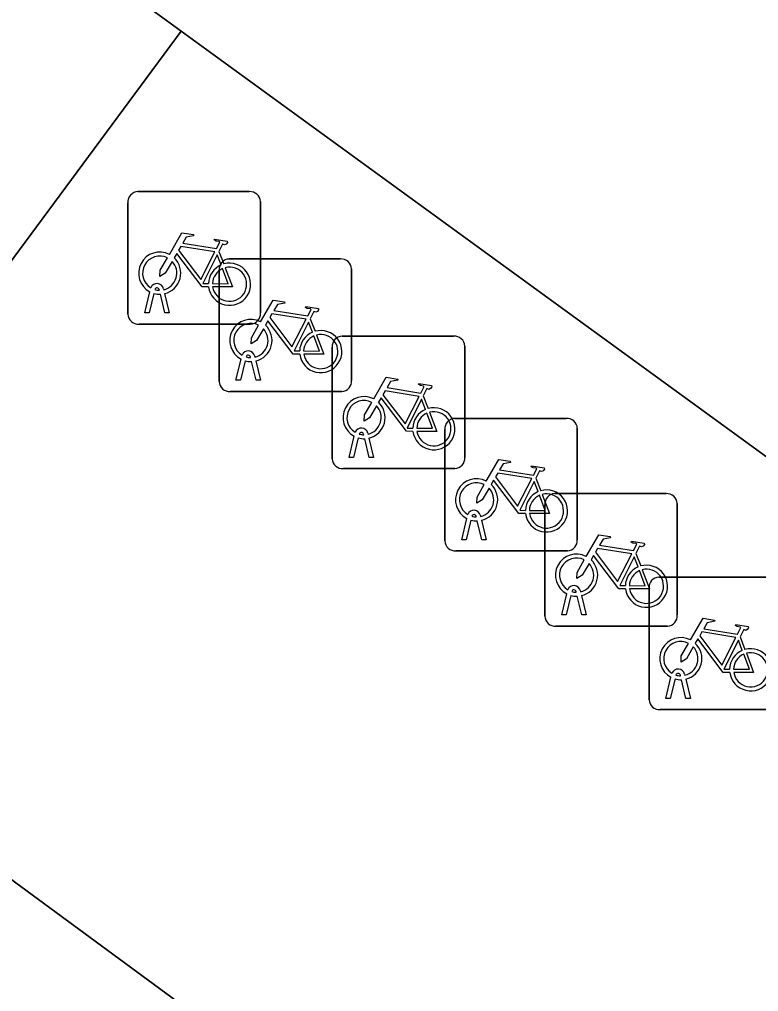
# Model space of a CAD drawing. Extents: x 161087 to 161926, y 382572 to 383873.
# Drawn here: x 161395.99 to 161401.57, y 383511.92 to 383519.25 of the extents above; entities that cross this region are included whole.
import ezdxf

# ---------------------------------------------------------------- set-up
doc = ezdxf.new("R2010")
doc.units = 0
for name, color, linetype in [('IMGEO_Fietsenrek', 7, 'Continuous'), ('IMGEO_Fietspad_gesloten', 7, 'Continuous'), ('IMGEO_Groenvoorziening', 7, 'Continuous'), ('IMGEO_Pand', 7, 'Continuous'), ('IMGEO_Voetpad_open', 7, 'Continuous')]:
    doc.layers.add(name, color=color, linetype=linetype)

msp = doc.modelspace()

# ---------------------------------------------------------------- linework, layer by layer
at = {"layer": 'IMGEO_Fietsenrek'}
for p, q in [((161396.8839, 383517.9555), (161397.7248, 383517.9555)), ((161397.7248, 383517.9555), (161396.8839, 383517.9555)), ((161396.8095, 383517.0309), (161396.8095, 383517.8718)), ((161396.8095, 383517.8718), (161396.8095, 383517.0309)), ((161397.8085, 383517.8811), (161397.8085, 383517.0402)), ((161397.8085, 383517.0402), (161397.8085, 383517.8811)), ((161397.4962, 383517.5052), (161397.5325, 383517.41)), ((161397.5719, 383517.4475), (161398.4128, 383517.4475)), ((161398.4128, 383517.4475), (161397.5719, 383517.4475)), ((161397.4975, 383516.5229), (161397.4975, 383517.3638)), ((161397.4975, 383517.3638), (161397.4975, 383516.5229)), ((161398.4965, 383517.3731), (161398.4965, 383516.5322)), ((161398.4965, 383516.5322), (161398.4965, 383517.3731)), ((161396.9365, 383517.0403), (161396.9748, 383517.2003)), ((161397.0052, 383517.1881), (161396.9699, 383517.0403)), ((161397.0469, 383517.2119), (161397.0459, 383517.2162)), ((161397.0776, 383517.2234), (161397.0794, 383517.2155)), ((161397.0864, 383517.1863), (161397.1214, 383517.0403)), ((161397.088, 383517.0403), (161397.0541, 383517.182)), ((161396.9699, 383517.0403), (161396.9365, 383517.0403)), ((161397.1214, 383517.0403), (161397.088, 383517.0403)), ((161398.1842, 383516.9972), (161398.2205, 383516.902)), ((161397.7341, 383516.9565), (161396.8932, 383516.9565)), ((161396.8932, 383516.9565), (161397.7341, 383516.9565)), ((161398.4249, 383516.8655), (161399.2658, 383516.8655)), ((161399.2658, 383516.8655), (161398.4249, 383516.8655)), ((161398.3505, 383515.9409), (161398.3505, 383516.7818)), ((161398.3505, 383516.7818), (161398.3505, 383515.9409)), ((161399.3495, 383516.7911), (161399.3495, 383515.9502)), ((161399.3495, 383515.9502), (161399.3495, 383516.7911)), ((161397.6245, 383516.5323), (161397.6628, 383516.6923)), ((161397.6932, 383516.6801), (161397.6579, 383516.5323)), ((161397.7349, 383516.7039), (161397.7339, 383516.7082)), ((161397.776, 383516.5323), (161397.7421, 383516.674)), ((161397.7656, 383516.7154), (161397.7674, 383516.7075)), ((161397.7744, 383516.6783), (161397.8094, 383516.5323)), ((161397.6579, 383516.5323), (161397.6245, 383516.5323)), ((161397.8094, 383516.5323), (161397.776, 383516.5323)), ((161398.4221, 383516.4485), (161397.5812, 383516.4485)), ((161397.5812, 383516.4485), (161398.4221, 383516.4485)), ((161399.0372, 383516.4152), (161399.0735, 383516.32)), ((161399.2739, 383516.2455), (161400.1148, 383516.2455)), ((161400.1148, 383516.2455), (161399.2739, 383516.2455)), ((161399.1995, 383515.3209), (161399.1995, 383516.1618)), ((161399.1995, 383516.1618), (161399.1995, 383515.3209)), ((161400.1985, 383516.1711), (161400.1985, 383515.3302)), ((161400.1985, 383515.3302), (161400.1985, 383516.1711)), ((161398.4775, 383515.9503), (161398.5158, 383516.1103)), ((161398.5462, 383516.0981), (161398.5109, 383515.9503)), ((161398.5879, 383516.1219), (161398.5869, 383516.1262)), ((161398.629, 383515.9503), (161398.5951, 383516.092)), ((161398.6186, 383516.1334), (161398.6204, 383516.1255)), ((161398.6274, 383516.0963), (161398.6624, 383515.9503)), ((161398.5109, 383515.9503), (161398.4775, 383515.9503)), ((161398.6624, 383515.9503), (161398.629, 383515.9503)), ((161399.2751, 383515.8665), (161398.4342, 383515.8665)), ((161398.4342, 383515.8665), (161399.2751, 383515.8665)), ((161399.8862, 383515.7952), (161399.9225, 383515.7)), ((161400.0279, 383515.6775), (161400.8688, 383515.6775)), ((161400.8688, 383515.6775), (161400.0279, 383515.6775)), ((161399.9535, 383514.7529), (161399.9535, 383515.5938)), ((161399.9535, 383515.5938), (161399.9535, 383514.7529)), ((161400.9525, 383515.6031), (161400.9525, 383514.7622)), ((161400.9525, 383514.7622), (161400.9525, 383515.6031)), ((161399.4369, 383515.5019), (161399.4359, 383515.5062)), ((161399.4676, 383515.5134), (161399.4694, 383515.5055)), ((161399.3265, 383515.3303), (161399.3648, 383515.4903)), ((161399.3952, 383515.4781), (161399.3599, 383515.3303)), ((161399.478, 383515.3303), (161399.4441, 383515.472)), ((161399.4764, 383515.4763), (161399.5114, 383515.3303)), ((161399.3599, 383515.3303), (161399.3265, 383515.3303)), ((161399.5114, 383515.3303), (161399.478, 383515.3303)), ((161400.1241, 383515.2465), (161399.2832, 383515.2465)), ((161399.2832, 383515.2465), (161400.1241, 383515.2465)), ((161400.6402, 383515.2272), (161400.6765, 383515.132)), ((161400.8139, 383515.0475), (161401.6548, 383515.0475)), ((161401.6548, 383515.0475), (161400.8139, 383515.0475)), ((161400.0805, 383514.7623), (161400.1188, 383514.9223)), ((161400.1909, 383514.9339), (161400.1899, 383514.9382)), ((161400.2216, 383514.9454), (161400.2234, 383514.9375)), ((161400.7395, 383514.1229), (161400.7395, 383514.9638)), ((161400.7395, 383514.9638), (161400.7395, 383514.1229)), ((161400.1492, 383514.9101), (161400.1139, 383514.7623)), ((161400.232, 383514.7623), (161400.1981, 383514.904)), ((161400.2304, 383514.9083), (161400.2654, 383514.7623)), ((161400.1139, 383514.7623), (161400.0805, 383514.7623)), ((161400.2654, 383514.7623), (161400.232, 383514.7623)), ((161400.8781, 383514.6785), (161400.0372, 383514.6785)), ((161400.0372, 383514.6785), (161400.8781, 383514.6785)), ((161401.4262, 383514.5972), (161401.4625, 383514.502)), ((161400.8665, 383514.1323), (161400.9048, 383514.2923)), ((161400.9352, 383514.2801), (161400.8999, 383514.1323)), ((161400.9769, 383514.3039), (161400.9759, 383514.3082)), ((161401.018, 383514.1323), (161400.9841, 383514.274)), ((161401.0076, 383514.3154), (161401.0094, 383514.3075)), ((161401.0164, 383514.2783), (161401.0514, 383514.1323)), ((161400.8999, 383514.1323), (161400.8665, 383514.1323)), ((161401.0514, 383514.1323), (161401.018, 383514.1323)), ((161401.6641, 383514.0485), (161400.8232, 383514.0485)), ((161400.8232, 383514.0485), (161401.6641, 383514.0485))]:
    msp.add_line(p, q, dxfattribs=at)
for points in [[(161397.1221, 383517.4822), (161397.2168, 383517.6457), (161397.303, 383517.6319), (161397.3047, 383517.6232), (161397.2486, 383517.6123), (161397.2224, 383517.567), (161397.4776, 383517.5262)], [(161397.4776, 383517.5262), (161397.5026, 383517.575), (161397.4975, 383517.579), (161397.4743, 383517.5827), (161397.4616, 383517.5902), (161397.4606, 383517.5933), (161397.4628, 383517.5979), (161397.5576, 383517.5828), (161397.5599, 383517.5725), (161397.5505, 383517.5601), (161397.5381, 383517.5537), (161397.5236, 383517.5599), (161397.4962, 383517.5052)], [(161397.4178, 383517.2375), (161397.3681, 383517.2376), (161397.1774, 383517.4893), (161397.1584, 383517.4565)], [(161397.4647, 383517.501), (161397.2079, 383517.542), (161397.1912, 383517.5132), (161397.3582, 383517.2929), (161397.4647, 383517.501)], [(161397.5127, 383517.403), (161397.4834, 383517.4798), (161397.374, 383517.2617), (161397.4167, 383517.2616)], [(161397.1428, 383517.4297), (161397.0912, 383517.3405), (161397.0513, 383517.3145), (161397.0525, 383517.362), (161397.107, 383517.4562)], [(161397.4467, 383517.2615), (161397.5666, 383517.2613), (161397.5234, 383517.3749)], [(161397.5432, 383517.3818), (161397.5982, 383517.2372), (161397.4481, 383517.2375)], [(161397.8101, 383516.9742), (161397.9048, 383517.1377), (161397.991, 383517.1239), (161397.9927, 383517.1152), (161397.9366, 383517.1043), (161397.9104, 383517.059), (161398.1656, 383517.0182)], [(161398.1656, 383517.0182), (161398.1906, 383517.067), (161398.1855, 383517.071), (161398.1623, 383517.0747), (161398.1496, 383517.0822), (161398.1486, 383517.0853), (161398.1508, 383517.0899), (161398.2456, 383517.0748), (161398.2479, 383517.0645), (161398.2385, 383517.0521), (161398.2261, 383517.0457), (161398.2116, 383517.0519), (161398.1842, 383516.9972)], [(161398.1058, 383516.7295), (161398.0561, 383516.7296), (161397.8654, 383516.9813), (161397.8464, 383516.9485)], [(161398.1527, 383516.993), (161397.8959, 383517.034), (161397.8792, 383517.0052), (161398.0462, 383516.7849), (161398.1527, 383516.993)], [(161398.2007, 383516.895), (161398.1714, 383516.9718), (161398.062, 383516.7537), (161398.1047, 383516.7536)], [(161397.8308, 383516.9217), (161397.7792, 383516.8325), (161397.7393, 383516.8065), (161397.7405, 383516.854), (161397.795, 383516.9482)], [(161398.1347, 383516.7535), (161398.2546, 383516.7533), (161398.2114, 383516.8669)], [(161398.2312, 383516.8738), (161398.2862, 383516.7292), (161398.1361, 383516.7295)], [(161398.6631, 383516.3922), (161398.7578, 383516.5557), (161398.844, 383516.5419), (161398.8457, 383516.5332), (161398.7896, 383516.5223), (161398.7634, 383516.477), (161399.0186, 383516.4362)], [(161399.0186, 383516.4362), (161399.0436, 383516.485), (161399.0385, 383516.489), (161399.0153, 383516.4927), (161399.0026, 383516.5002), (161399.0016, 383516.5033), (161399.0038, 383516.5079), (161399.0986, 383516.4928), (161399.1009, 383516.4825), (161399.0915, 383516.4701), (161399.0791, 383516.4637), (161399.0646, 383516.4699), (161399.0372, 383516.4152)], [(161398.9588, 383516.1475), (161398.9091, 383516.1476), (161398.7184, 383516.3993), (161398.6994, 383516.3665)], [(161399.0057, 383516.411), (161398.7489, 383516.452), (161398.7322, 383516.4232), (161398.8992, 383516.2029), (161399.0057, 383516.411)], [(161399.0537, 383516.313), (161399.0244, 383516.3898), (161398.915, 383516.1717), (161398.9577, 383516.1716)], [(161398.6838, 383516.3397), (161398.6322, 383516.2505), (161398.5923, 383516.2245), (161398.5935, 383516.272), (161398.648, 383516.3662)], [(161398.9877, 383516.1715), (161399.1076, 383516.1713), (161399.0644, 383516.2849)], [(161399.0842, 383516.2918), (161399.1392, 383516.1472), (161398.9891, 383516.1475)], [(161399.5121, 383515.7722), (161399.6068, 383515.9357), (161399.693, 383515.9219), (161399.6947, 383515.9132), (161399.6386, 383515.9023), (161399.6124, 383515.857), (161399.8676, 383515.8162)], [(161399.8676, 383515.8162), (161399.8926, 383515.865), (161399.8875, 383515.869), (161399.8643, 383515.8727), (161399.8516, 383515.8802), (161399.8506, 383515.8833), (161399.8528, 383515.8879), (161399.9476, 383515.8728), (161399.9499, 383515.8625), (161399.9405, 383515.8501), (161399.9281, 383515.8437), (161399.9136, 383515.8499), (161399.8862, 383515.7952)], [(161399.8547, 383515.791), (161399.5979, 383515.832), (161399.5812, 383515.8032), (161399.7482, 383515.5829), (161399.8547, 383515.791)], [(161399.5328, 383515.7197), (161399.4812, 383515.6305), (161399.4413, 383515.6045), (161399.4425, 383515.652), (161399.497, 383515.7462)], [(161399.8078, 383515.5275), (161399.7581, 383515.5276), (161399.5674, 383515.7793), (161399.5484, 383515.7465)], [(161399.9027, 383515.693), (161399.8734, 383515.7698), (161399.764, 383515.5517), (161399.8067, 383515.5516)], [(161399.8367, 383515.5515), (161399.9566, 383515.5513), (161399.9134, 383515.6649)], [(161399.9332, 383515.6718), (161399.9882, 383515.5272), (161399.8381, 383515.5275)], [(161400.2661, 383515.2042), (161400.3608, 383515.3677), (161400.447, 383515.3539), (161400.4487, 383515.3452), (161400.3926, 383515.3343), (161400.3664, 383515.289), (161400.6216, 383515.2482)], [(161400.6216, 383515.2482), (161400.6466, 383515.297), (161400.6415, 383515.301), (161400.6183, 383515.3047), (161400.6056, 383515.3122), (161400.6046, 383515.3153), (161400.6068, 383515.3199), (161400.7016, 383515.3048), (161400.7039, 383515.2945), (161400.6945, 383515.2821), (161400.6821, 383515.2757), (161400.6676, 383515.2819), (161400.6402, 383515.2272)], [(161400.5618, 383514.9595), (161400.5121, 383514.9596), (161400.3214, 383515.2113), (161400.3024, 383515.1785)], [(161400.6087, 383515.223), (161400.3519, 383515.264), (161400.3352, 383515.2352), (161400.5022, 383515.0149), (161400.6087, 383515.223)], [(161400.2868, 383515.1517), (161400.2352, 383515.0625), (161400.1953, 383515.0365), (161400.1965, 383515.084), (161400.251, 383515.1782)], [(161400.6567, 383515.125), (161400.6274, 383515.2018), (161400.518, 383514.9837), (161400.5607, 383514.9836)], [(161400.5907, 383514.9835), (161400.7106, 383514.9833), (161400.6674, 383515.0969)], [(161400.6872, 383515.1038), (161400.7422, 383514.9592), (161400.5921, 383514.9595)], [(161401.0521, 383514.5742), (161401.1468, 383514.7377), (161401.233, 383514.7239), (161401.2347, 383514.7152), (161401.1786, 383514.7043), (161401.1524, 383514.659), (161401.4076, 383514.6182)], [(161401.3947, 383514.593), (161401.1379, 383514.634), (161401.1212, 383514.6052), (161401.2882, 383514.3849), (161401.3947, 383514.593)], [(161401.4076, 383514.6182), (161401.4326, 383514.667), (161401.4275, 383514.671), (161401.4043, 383514.6747), (161401.3916, 383514.6822), (161401.3906, 383514.6853), (161401.3928, 383514.6899), (161401.4876, 383514.6748), (161401.4899, 383514.6645), (161401.4805, 383514.6521), (161401.4681, 383514.6457), (161401.4536, 383514.6519), (161401.4262, 383514.5972)], [(161401.0728, 383514.5217), (161401.0212, 383514.4325), (161400.9813, 383514.4065), (161400.9825, 383514.454), (161401.037, 383514.5482)], [(161401.3478, 383514.3295), (161401.2981, 383514.3296), (161401.1074, 383514.5813), (161401.0884, 383514.5485)], [(161401.4427, 383514.495), (161401.4134, 383514.5718), (161401.304, 383514.3537), (161401.3467, 383514.3536)], [(161401.4732, 383514.4738), (161401.5282, 383514.3292), (161401.3781, 383514.3295)], [(161401.3767, 383514.3535), (161401.4966, 383514.3533), (161401.4534, 383514.4669)]]:
    msp.add_lwpolyline(points, dxfattribs=at)
for centre, radius, start, end in [((161396.8872, 383517.8776), 0.0779, 92.4484, 184.28452), ((161396.8872, 383517.8776), 0.0779, 92.4484, 184.28452), ((161397.7306, 383517.8778), 0.0779, 2.4484, 94.28452), ((161397.7306, 383517.8778), 0.0779, 2.4484, 94.28452), ((161397.0491, 383517.3409), 0.159, 62.67661, 242.13685), ((161397.0491, 383517.3409), 0.129, 63.31916, 238.90302), ((161397.0491, 383517.3409), 0.129, 283.60429, 43.43025), ((161397.0491, 383517.3409), 0.159, 283.5766, 46.60424), ((161397.5757, 383517.2569), 0.159, 187.0065, 105.77075), ((161397.5752, 383517.3696), 0.0779, 92.4484, 184.28452), ((161397.5752, 383517.3696), 0.0779, 92.4484, 184.28452), ((161398.4186, 383517.3698), 0.0779, 2.4484, 94.28452), ((161398.4186, 383517.3698), 0.0779, 2.4484, 94.28452), ((161397.5757, 383517.2569), 0.159, 113.3408, 178.32165), ((161397.5757, 383517.2569), 0.129, 113.92302, 177.95563), ((161397.5757, 383517.2569), 0.129, 188.67146, 104.58832), ((161397.0289, 383517.2123), 0.0499, 12.8025, 158.69338), ((161397.0491, 383517.3409), 0.159, 253.99666, 271.78671), ((161397.0289, 383517.2123), 0.0174, 12.8025, 163.45023), ((161397.0491, 383517.3409), 0.129, 253.41502, 269.02044), ((161397.7308, 383517.0344), 0.0779, 272.4484, 4.28452), ((161397.7308, 383517.0344), 0.0779, 272.4484, 4.28452), ((161396.8874, 383517.0342), 0.0779, 182.4484, 274.28452), ((161396.8874, 383517.0342), 0.0779, 182.4484, 274.28452), ((161397.7371, 383516.8329), 0.159, 62.67661, 242.13685), ((161397.7371, 383516.8329), 0.129, 63.31916, 238.90302), ((161397.7371, 383516.8329), 0.129, 283.60429, 43.43025), ((161397.7371, 383516.8329), 0.159, 283.5766, 46.60424), ((161398.2637, 383516.7489), 0.159, 113.3408, 178.32165), ((161398.2637, 383516.7489), 0.159, 187.0065, 105.77075), ((161398.2637, 383516.7489), 0.129, 113.92302, 177.95563), ((161398.2637, 383516.7489), 0.129, 188.67146, 104.58832), ((161398.4282, 383516.7876), 0.0779, 92.4484, 184.28452), ((161398.4282, 383516.7876), 0.0779, 92.4484, 184.28452), ((161399.2716, 383516.7878), 0.0779, 2.4484, 94.28452), ((161399.2716, 383516.7878), 0.0779, 2.4484, 94.28452), ((161397.7169, 383516.7043), 0.0499, 12.8025, 158.69338), ((161397.7371, 383516.8329), 0.159, 253.99666, 271.78671), ((161397.7169, 383516.7043), 0.0174, 12.8025, 163.45023), ((161397.7371, 383516.8329), 0.129, 253.41502, 269.02044), ((161398.4188, 383516.5264), 0.0779, 272.4484, 4.28452), ((161398.4188, 383516.5264), 0.0779, 272.4484, 4.28452), ((161397.5754, 383516.5262), 0.0779, 182.4484, 274.28452), ((161397.5754, 383516.5262), 0.0779, 182.4484, 274.28452), ((161398.5901, 383516.2509), 0.159, 62.67661, 242.13685), ((161398.5901, 383516.2509), 0.129, 63.31916, 238.90302), ((161398.5901, 383516.2509), 0.129, 283.60429, 43.43025), ((161398.5901, 383516.2509), 0.159, 283.5766, 46.60424), ((161399.1167, 383516.1669), 0.159, 113.3408, 178.32165), ((161399.1167, 383516.1669), 0.159, 187.0065, 105.77075), ((161399.1167, 383516.1669), 0.129, 113.92302, 177.95563), ((161399.1167, 383516.1669), 0.129, 188.67146, 104.58832), ((161399.2772, 383516.1676), 0.0779, 92.4484, 184.28452), ((161399.2772, 383516.1676), 0.0779, 92.4484, 184.28452), ((161400.1206, 383516.1678), 0.0779, 2.4484, 94.28452), ((161400.1206, 383516.1678), 0.0779, 2.4484, 94.28452), ((161398.5699, 383516.1223), 0.0499, 12.8025, 158.69338), ((161398.5901, 383516.2509), 0.159, 253.99666, 271.78671), ((161398.5699, 383516.1223), 0.0174, 12.8025, 163.45023), ((161398.5901, 383516.2509), 0.129, 253.41502, 269.02044), ((161398.4284, 383515.9442), 0.0779, 182.4484, 274.28452), ((161398.4284, 383515.9442), 0.0779, 182.4484, 274.28452), ((161399.2718, 383515.9444), 0.0779, 272.4484, 4.28452), ((161399.2718, 383515.9444), 0.0779, 272.4484, 4.28452), ((161399.4391, 383515.6309), 0.159, 62.67661, 242.13685), ((161399.4391, 383515.6309), 0.129, 63.31916, 238.90302), ((161399.4391, 383515.6309), 0.129, 283.60429, 43.43025), ((161399.4391, 383515.6309), 0.159, 283.5766, 46.60424), ((161399.9657, 383515.5469), 0.159, 113.3408, 178.32165), ((161399.9657, 383515.5469), 0.159, 187.0065, 105.77075), ((161399.9657, 383515.5469), 0.129, 113.92302, 177.95563), ((161399.9657, 383515.5469), 0.129, 188.67146, 104.58832), ((161400.0312, 383515.5996), 0.0779, 92.4484, 184.28452), ((161400.0312, 383515.5996), 0.0779, 92.4484, 184.28452), ((161400.8746, 383515.5998), 0.0779, 2.4484, 94.28452), ((161400.8746, 383515.5998), 0.0779, 2.4484, 94.28452), ((161399.4189, 383515.5023), 0.0499, 12.8025, 158.69338), ((161399.4189, 383515.5023), 0.0174, 12.8025, 163.45023), ((161399.4391, 383515.6309), 0.129, 253.41502, 269.02044), ((161399.4391, 383515.6309), 0.159, 253.99666, 271.78671), ((161399.2774, 383515.3242), 0.0779, 182.4484, 274.28452), ((161399.2774, 383515.3242), 0.0779, 182.4484, 274.28452), ((161400.1208, 383515.3244), 0.0779, 272.4484, 4.28452), ((161400.1208, 383515.3244), 0.0779, 272.4484, 4.28452), ((161400.1931, 383515.0629), 0.159, 62.67661, 242.13685), ((161400.1931, 383515.0629), 0.129, 63.31916, 238.90302), ((161400.1931, 383515.0629), 0.129, 283.60429, 43.43025), ((161400.1931, 383515.0629), 0.159, 283.5766, 46.60424), ((161400.7197, 383514.9789), 0.159, 187.0065, 105.77075), ((161400.7197, 383514.9789), 0.159, 113.3408, 178.32165), ((161400.7197, 383514.9789), 0.129, 113.92302, 177.95563), ((161400.7197, 383514.9789), 0.129, 188.67146, 104.58832), ((161400.8172, 383514.9696), 0.0779, 92.4484, 184.28452), ((161400.8172, 383514.9696), 0.0779, 92.4484, 184.28452), ((161400.1729, 383514.9343), 0.0499, 12.8025, 158.69338), ((161400.1729, 383514.9343), 0.0174, 12.8025, 163.45023), ((161400.1931, 383515.0629), 0.129, 253.41502, 269.02044), ((161400.1931, 383515.0629), 0.159, 253.99666, 271.78671), ((161400.0314, 383514.7562), 0.0779, 182.4484, 274.28452), ((161400.0314, 383514.7562), 0.0779, 182.4484, 274.28452), ((161400.8748, 383514.7564), 0.0779, 272.4484, 4.28452), ((161400.8748, 383514.7564), 0.0779, 272.4484, 4.28452), ((161400.9791, 383514.4329), 0.159, 62.67661, 242.13685), ((161400.9791, 383514.4329), 0.129, 63.31916, 238.90302), ((161400.9791, 383514.4329), 0.159, 283.5766, 46.60424), ((161400.9791, 383514.4329), 0.129, 283.60429, 43.43025), ((161401.5057, 383514.3489), 0.159, 113.3408, 178.32165), ((161401.5057, 383514.3489), 0.159, 187.0065, 105.77075), ((161401.5057, 383514.3489), 0.129, 188.67146, 104.58832), ((161401.5057, 383514.3489), 0.129, 113.92302, 177.95563), ((161400.9589, 383514.3043), 0.0499, 12.8025, 158.69338), ((161400.9791, 383514.4329), 0.159, 253.99666, 271.78671), ((161400.9589, 383514.3043), 0.0174, 12.8025, 163.45023), ((161400.9791, 383514.4329), 0.129, 253.41502, 269.02044), ((161400.8174, 383514.1262), 0.0779, 182.4484, 274.28452), ((161400.8174, 383514.1262), 0.0779, 182.4484, 274.28452)]:
    msp.add_arc(centre, radius, start, end, dxfattribs=at)
at = {"layer": 'IMGEO_Fietspad_gesloten'}
msp.add_lwpolyline([(161351.783, 383552.513), (161353.394, 383551.332), (161357.975, 383547.977), (161361.525, 383545.377), (161361.552, 383545.357), (161370.397, 383538.844), (161376.98, 383533.997), (161385.44, 383527.768), (161389.846, 383524.524), (161390.737, 383523.876), (161397.212, 383519.166), (161405.313, 383513.273), (161410.994, 383509.141), (161416.2, 383505.354), (161419.886, 383502.673), (161420.068, 383502.829), (161421.053, 383503.674), (161423.006, 383505.35), (161423.21, 383505.528), (161396.168, 383525.461), (161395.411, 383526.019), (161384.036, 383534.394), (161364.353, 383548.887)], dxfattribs=at)
at = {"layer": 'IMGEO_Groenvoorziening'}
msp.add_lwpolyline([(161390.737, 383523.876), (161389.139, 383521.688), (161395.555, 383516.929), (161397.212, 383519.166)], close=True, dxfattribs=at)
at = {"layer": 'IMGEO_Pand'}
msp.add_lwpolyline([(161397.182, 383511.846), (161393.69, 383514.413), (161387.231, 383519.162), (161378.959, 383507.938), (161388.915, 383500.601)], close=True, dxfattribs=at)
at = {"layer": 'IMGEO_Voetpad_open'}
msp.add_lwpolyline([(161412.956, 383500.895), (161416.2, 383505.354), (161410.994, 383509.141), (161409.284, 383506.854), (161403.631, 383510.993), (161405.313, 383513.273), (161397.212, 383519.166), (161395.555, 383516.929), (161393.69, 383514.413), (161397.182, 383511.846), (161404.93, 383506.15), (161412.716, 383500.427)], dxfattribs=at)

doc.saveas('drawing.dxf')
